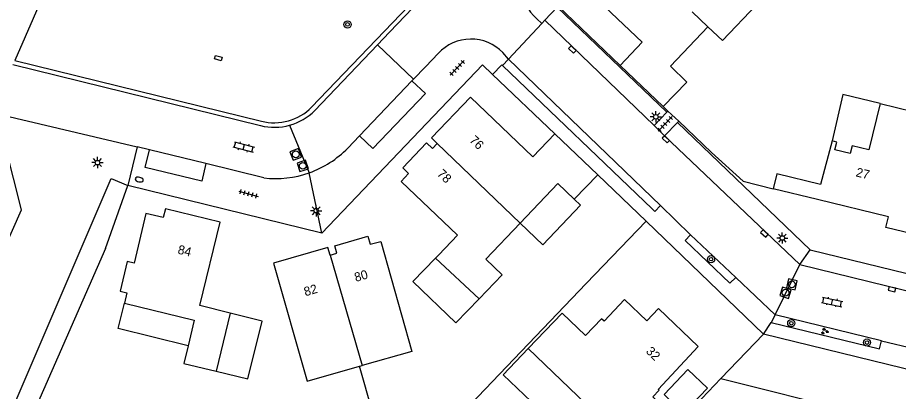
# Model space of a CAD drawing. Extents: x 125000 to 129004, y 397500 to 399008.
# Drawn here: x 126436.9 to 126534.4, y 398068.5 to 398109.9 of the extents above; entities that cross this region are included whole.
import ezdxf

# ---------------------------------------------------------------- set-up
doc = ezdxf.new("R2010")
doc.units = 0
for name, color, linetype in [('gg-afsc-hekwerk', 7, 'Continuous'), ('gg-afsc-muur', 7, 'Continuous'), ('gg-anno-huisnummerreeks BGT', 7, 'Continuous'), ('gg-bbg-bijgebouw', 7, 'Continuous'), ('gg-bbg-hoofdgebouw', 7, 'Continuous'), ('gg-bbg-luifel en loopbrug', 7, 'Continuous'), ('gg-bbg-tussenscheiding', 7, 'Continuous'), ('gg-knt-verharding', 7, 'Continuous'), ('gg-knt-verharding nz', 7, 'Continuous'), ('gt-grn-groengrens', 7, 'Continuous'), ('gt-grn-vlakafsluiter', 7, 'Continuous'), ('gt-grn-weggrens', 7, 'Continuous'), ('gt-symb-boom', 7, 'Continuous'), ('gt-symb-brandkraan', 7, 'Continuous'), ('gt-symb-groenvak', 7, 'Continuous'), ('gt-symb-klinker verharding', 7, 'Continuous'), ('gt-symb-kolk', 7, 'Continuous'), ('gt-symb-kolk center center', 7, 'Continuous'), ('gt-symb-lichtmast', 7, 'Continuous'), ('gt-symb-rioolschacht', 7, 'Continuous'), ('gt-symb-tegel verharding', 7, 'Continuous')]:
    doc.layers.add(name, color=color, linetype=linetype)

# ---------------------------------------------------------------- blocks, each defined once
blk = doc.blocks.new('gt0-KL1')
at = {"layer": 'gt-symb-klinker verharding'}
for p, q in [((-1.15, 0.3), (1.15, 0.3)), ((-1, -0.3), (-1, 0.3)), ((-0.5, 0.3), (-0.5, 0.45)), ((0, -0.3), (0, 0.3)), ((0.5, 0.3), (0.5, 0.45)), ((1, -0.3), (1, 0.3)), ((-1.15, -0.3), (1.15, -0.3)), ((-0.5, -0.45), (-0.5, -0.3)), ((0.5, -0.45), (0.5, -0.3))]:
    blk.add_line(p, q, dxfattribs=at)
blk = doc.blocks.new('gt0-BOOM')
at = {"layer": 'gt-symb-boom'}
for radius in [0.4, 0.2]:
    blk.add_circle((0, 0), radius, dxfattribs=at)
blk = doc.blocks.new('gt0-KOLK')
at = {"layer": 'gt-symb-kolk'}
blk.add_lwpolyline([(0, 0), (0.375, 0), (0.375, 0.4), (-0.375, 0.4), (-0.375, 0), (0, 0)], dxfattribs=at)
blk = doc.blocks.new('gt0-RS')
at = {"layer": 'gt-symb-rioolschacht'}
blk.add_lwpolyline([(-0.5, -0.5), (0.5, -0.5), (0.5, 0.5), (-0.5, 0.5)], close=True, dxfattribs=at)
blk.add_circle((0, 0), 0.375, dxfattribs=at)
blk = doc.blocks.new('gt0-LMAST')
at = {"layer": 'gt-symb-lichtmast'}
for p, q in [((-0.182, 0.173), (-0.447, 0.438)), ((-0.005, 0.246), (-0.005, 0.621)), ((0.172, 0.173), (0.437, 0.438)), ((-0.255, -0.004), (-0.63, -0.004)), ((-0.182, -0.181), (-0.447, -0.446)), ((-0.005, -0.254), (-0.005, -0.629)), ((0.437, -0.446), (0.172, -0.181)), ((0.245, -0.004), (0.62, -0.004))]:
    blk.add_line(p, q, dxfattribs=at)
blk.add_circle((-0.005, -0.004), 0.25, dxfattribs=at)
blk = doc.blocks.new('gt0-GRVAK')
at = {"layer": 'gt-symb-groenvak'}
for p, q in [((-0.11, 0.189), (-0.228, 0.24)), ((-0.182, 0.153), (0.088, 0.153)), ((-0.091, 0.211), (-0.156, 0.322)), ((-0.047, 0.214), (-0.047, 0.393)), ((-0.004, 0.211), (0.061, 0.322)), ((0.015, 0.189), (0.133, 0.24)), ((0.262, -0.052), (0.197, 0.059)), ((0.305, -0.049), (0.305, 0.13)), ((0.349, -0.052), (0.414, 0.059)), ((-0.245, -0.228), (-0.363, -0.177)), ((-0.318, -0.264), (-0.047, -0.264)), ((-0.226, -0.206), (-0.291, -0.095)), ((-0.183, -0.203), (-0.183, -0.024)), ((-0.139, -0.206), (-0.074, -0.095)), ((-0.12, -0.228), (-0.002, -0.177)), ((0.243, -0.074), (0.125, -0.023)), ((0.17, -0.11), (0.441, -0.11)), ((0.368, -0.074), (0.486, -0.023))]:
    blk.add_line(p, q, dxfattribs=at)
blk = doc.blocks.new('gt0-TEG1')
at = {"layer": 'gt-symb-tegel verharding'}
for p, q in [((-1.125, 0), (1.125, 0)), ((-0.9, -0.25), (-0.9, 0.25)), ((-0.45, -0.25), (-0.45, 0.25)), ((0, -0.25), (0, 0.25)), ((0.45, -0.25), (0.45, 0.25)), ((0.9, -0.25), (0.9, 0.25))]:
    blk.add_line(p, q, dxfattribs=at)
blk = doc.blocks.new('gt0-KOLKCC')
at = {"layer": 'gt-symb-kolk center center'}
blk.add_lwpolyline([(-0.375, 0.2), (0.375, 0.2), (0.375, -0.2), (-0.375, -0.2)], close=True, dxfattribs=at)
blk = doc.blocks.new('gt0-BR')
at = {"layer": 'gt-symb-brandkraan'}
for centre, radius, start, end in [((-0.244, 0), 0.206, 107.56694, 252.43307), ((0.599, -2.664), 3, 106.89205, 107.56694), ((0, -0.691), 0.938, 73.10799, 106.89205), ((-0.599, -2.664), 3, 72.43309, 73.10799), ((0.244, 0), 0.206, 287.56695, 72.43309), ((0.599, 2.664), 3, 252.43307, 253.10797), ((0, 0.691), 0.938, 253.10797, 286.89206), ((-0.599, 2.664), 3, 286.89206, 287.56695)]:
    blk.add_arc(centre, radius, start, end, dxfattribs=at)

msp = doc.modelspace()

# ---------------------------------------------------------------- linework, layer by layer
at = {"layer": 'gg-afsc-hekwerk'}
for p, q in [((126496.784, 398111.159), (126503.63, 398104.582)), ((126489.521, 398103.591), (126488.413, 398104.651)), ((126496.395, 398097.016), (126489.521, 398103.591)), ((126446.666, 398084.323), (126438.871, 398066.562)), ((126499.871, 398080.447), (126478.524, 398058.123)), ((126514.794, 398069.932), (126519.511, 398074.83)), ((126478.524, 398058.123), (126474.789, 398071.279)), ((126497.781, 398052.156), (126514.794, 398069.932)), ((126514.794, 398069.932), (126533.999, 398065.135))]:
    msp.add_line(p, q, dxfattribs=at)
msp.add_lwpolyline([(126513.746, 398094.96), (126517.244, 398091.754), (126520.576, 398090.914)], dxfattribs=at)
at = {"layer": 'gg-afsc-muur'}
for p, q in [((126508.397, 398100.052), (126508.937, 398099.538)), ((126508.937, 398099.538), (126510.123, 398098.409)), ((126510.123, 398098.409), (126513.746, 398094.96)), ((126501.154, 398092.459), (126506.508, 398087.336)), ((126506.508, 398087.336), (126499.871, 398080.447))]:
    msp.add_line(p, q, dxfattribs=at)
at = {"layer": 'gg-bbg-bijgebouw'}
for points in [[(126488.021, 398078.741), (126485.457, 398076.101), (126480.696, 398080.651), (126483.19, 398083.25)], [(126458.923, 398070.729), (126462.403, 398069.882), (126463.997, 398076.28), (126460.477, 398077.158)]]:
    msp.add_lwpolyline(points, dxfattribs=at)
at = {"layer": 'gg-bbg-hoofdgebouw'}
for p, q in [((126511.625, 398110.517), (126513.366, 398108.85)), ((126508.397, 398100.052), (126503.63, 398104.582)), ((126496.395, 398097.016), (126501.154, 398092.459)), ((126501.154, 398092.459), (126498.562, 398089.769)), ((126493.466, 398073.236), (126504.297, 398062.887)), ((126474.789, 398071.279), (126475.09, 398071.365))]:
    msp.add_line(p, q, dxfattribs=at)
for points in [[(126503.63, 398104.582), (126506.073, 398107.151), (126499.171, 398113.715), (126503.496, 398118.21), (126504.145, 398117.586)], [(126513.366, 398108.85), (126509.199, 398104.5), (126511.011, 398102.734), (126508.397, 398100.052)], [(126483.395, 398095.941), (126482.747, 398096.565), (126487.076, 398101.061), (126493.967, 398094.475), (126496.395, 398097.016)], [(126532.415, 398100.382), (126537.863, 398099.043), (126537.504, 398097.584), (126539.537, 398097.084), (126539.095, 398095.284), (126540.163, 398095.021), (126539.734, 398093.278), (126540.259, 398093.151), (126539.226, 398088.894), (126538.702, 398089.023), (126537.831, 398085.493), (126533.076, 398086.647), (126533.362, 398087.823), (126525.509, 398089.725), (126520.576, 398090.914)], [(126532.415, 398100.382), (126531.171, 398095.248), (126529.314, 398095.699), (126529.101, 398094.824), (126527.4, 398095.236), (126527.629, 398096.106), (126527.106, 398096.243)], [(126483.19, 398083.25), (126483.549, 398083.624), (126485.622, 398085.795), (126479.386, 398091.749), (126480.221, 398092.623), (126479.571, 398093.244), (126482.206, 398096.004), (126482.854, 398095.379), (126483.395, 398095.941)], [(126527.106, 398096.243), (126525.835, 398091.385), (126520.998, 398092.597), (126520.576, 398090.914)], [(126498.562, 398089.769), (126496.74, 398091.525), (126492.554, 398087.123)], [(126460.477, 398077.158), (126457.095, 398078.001), (126459.366, 398087.236), (126453.289, 398088.71), (126453.055, 398087.737), (126451.137, 398088.197), (126449.816, 398082.698), (126449.066, 398082.878), (126448.273, 398079.578)], [(126492.554, 398087.123), (126488.755, 398083.128), (126490.59, 398081.387), (126488.021, 398078.741)], [(126471.537, 398083.572), (126472.277, 398083.787), (126472.034, 398084.625), (126475.704, 398085.676), (126475.955, 398084.801), (126477.126, 398085.097), (126480.594, 398072.931), (126475.09, 398071.365)], [(126471.537, 398083.572), (126471.286, 398084.436), (126465.27, 398082.685), (126469.005, 398069.634), (126474.789, 398071.279)], [(126448.273, 398079.578), (126449.021, 398079.394), (126448.748, 398078.282)], [(126448.748, 398078.282), (126456.491, 398076.38), (126455.802, 398073.547)], [(126504.297, 398062.887), (126508.189, 398067.001), (126507.264, 398067.898), (126507.943, 398068.621), (126507.834, 398068.722), (126512.297, 398073.455), (126507.899, 398077.667), (126506.612, 398076.318), (126504.128, 398078.665), (126501.88, 398076.264), (126501.591, 398076.535), (126499.813, 398074.691), (126497.232, 398077.178), (126493.466, 398073.236)], [(126455.802, 398073.547), (126455.33, 398071.604), (126458.923, 398070.729)]]:
    msp.add_lwpolyline(points, dxfattribs=at)
at = {"layer": 'gg-bbg-luifel en loopbrug'}
for points in [[(126513.366, 398108.85), (126514.958, 398107.331), (126518.772, 398111.33)], [(126532.415, 398100.382), (126528.312, 398101.377), (126527.106, 398096.243)], [(126492.554, 398087.123), (126495.09, 398084.711), (126499.265, 398089.101), (126498.562, 398089.769)], [(126455.802, 398073.547), (126448.053, 398075.45), (126448.748, 398078.282)], [(126493.466, 398073.236), (126490.703, 398070.344), (126501.534, 398059.995), (126504.297, 398062.887)], [(126508.5, 398068.165), (126511.125, 398070.912), (126513.294, 398068.84), (126510.669, 398066.092), (126508.5, 398068.165)]]:
    msp.add_lwpolyline(points, dxfattribs=at)
at = {"layer": 'gg-bbg-tussenscheiding'}
for p, q in [((126483.395, 398095.941), (126492.554, 398087.123)), ((126471.537, 398083.572), (126475.09, 398071.365)), ((126483.19, 398083.25), (126488.021, 398078.741)), ((126460.477, 398077.158), (126458.923, 398070.729))]:
    msp.add_line(p, q, dxfattribs=at)
at = {"layer": 'gg-knt-verharding'}
for p, q in [((126469.484, 398099.95), (126514.644, 398147.159)), ((126496.658, 398111.027), (126495.284, 398109.579)), ((126496.658, 398111.027), (126508.801, 398099.396)), ((126494.399, 398109.76), (126494.952, 398109.229)), ((126495.284, 398109.579), (126494.952, 398109.229)), ((126469.836, 398099.595), (126476.792, 398106.863)), ((126476.792, 398106.863), (126480.771, 398103.061)), ((126491.278, 398105.289), (126490.659, 398106.021)), ((126436.413, 398104.673), (126463.813, 398097.925)), ((126436.616, 398105.138), (126463.932, 398098.411)), ((126488.413, 398104.651), (126470.603, 398086.032)), ((126491.278, 398105.289), (126490.628, 398104.591)), ((126490.628, 398104.591), (126507.176, 398088.693)), ((126508.123, 398089.063), (126491.278, 398105.289)), ((126480.771, 398103.061), (126480.587, 398102.868)), ((126508.937, 398099.538), (126508.801, 398099.396)), ((126434.608, 398099.252), (126450.149, 398095.568)), ((126508.801, 398099.396), (126507.411, 398097.941)), ((126508.558, 398096.807), (126507.411, 398097.941)), ((126508.558, 398096.807), (126509.978, 398098.261)), ((126509.978, 398098.261), (126510.123, 398098.409)), ((126509.978, 398098.261), (126524.686, 398084.177)), ((126474.796, 398096.776), (126473.481, 398095.434)), ((126450.149, 398095.568), (126449.125, 398091.28)), ((126451.517, 398095.254), (126450.149, 398095.568)), ((126464.196, 398092.126), (126457.785, 398093.711)), ((126470.603, 398086.032), (126449.125, 398091.28)), ((126507.486, 398088.397), (126508.123, 398089.063)), ((126507.176, 398088.693), (126507.486, 398088.397)), ((126519.511, 398074.83), (126506.508, 398087.336)), ((126511.443, 398085.834), (126510.837, 398085.199)), ((126516.46, 398081.11), (126511.443, 398085.834)), ((126520.809, 398076.965), (126520.357, 398076.126)), ((126532.581, 398074.102), (126520.809, 398076.965)), ((126635.371, 398046.533), (126519.511, 398074.83))]:
    msp.add_line(p, q, dxfattribs=at)
for points in [[(126462.539, 398165.307), (126447.902, 398131.028), (126436.616, 398105.138)], [(126492.615, 398123.414), (126478.097, 398108.271), (126476.792, 398106.863)], [(126483.515, 398105.925), (126482.101, 398104.427), (126480.771, 398103.061)], [(126489.521, 398103.591), (126490.548, 398104.668), (126490.628, 398104.591)], [(126480.587, 398102.868), (126482.086, 398101.473), (126476.241, 398095.383), (126474.796, 398096.776)], [(126415.054, 398038.306), (126437.35, 398088.597), (126434.608, 398099.252)], [(126457.785, 398093.711), (126457.313, 398091.754), (126451.036, 398093.302), (126451.517, 398095.254)], [(126510.837, 398085.199), (126515.797, 398080.465), (126516.46, 398081.11)], [(126524.686, 398084.177), (126564.179, 398074.553), (126700.084, 398041.314)], [(126520.357, 398076.126), (126532.359, 398073.198), (126532.581, 398074.102)]]:
    msp.add_lwpolyline(points, dxfattribs=at)
for centre, radius, start, end in [((126497.741, 398113.537), 5.044, 141.06379, 228.49762), ((126487.133, 398102.555), 4.944, 44.50495, 137.03482), ((126465.338, 398104.126), 5.885, 285.48382, 314.79358), ((126465.336, 398104.129), 6.388, 285.5021, 314.78858), ((126465.336, 398104.116), 6.376, 256.1768, 285.52598), ((126465.337, 398104.107), 5.867, 256.14727, 285.54626), ((126465.464, 398103.247), 11.194, 289.61682, 315.74069), ((126465.468, 398103.243), 11.189, 263.4724, 289.60321)]:
    msp.add_arc(centre, radius, start, end, dxfattribs=at)
at = {"layer": 'gg-knt-verharding nz'}
for p, q in [((126507.411, 398097.941), (126495.284, 398109.579)), ((126480.587, 398102.868), (126474.796, 398096.776)), ((126508.558, 398096.807), (126523.522, 398082.535)), ((126457.785, 398093.711), (126451.517, 398095.254)), ((126511.443, 398085.834), (126508.123, 398089.063)), ((126516.46, 398081.11), (126520.809, 398076.965)), ((126532.581, 398074.102), (126536.317, 398073.205))]:
    msp.add_line(p, q, dxfattribs=at)
msp.add_lwpolyline([(126523.522, 398082.535), (126548.516, 398076.407), (126563.42, 398072.794), (126593.276, 398065.458), (126608.05, 398061.728), (126621.851, 398058.476), (126699.651, 398039.478)], dxfattribs=at)
at = {"layer": 'gt-grn-groengrens'}
for p, q in [((126425.544, 398041.334), (126447.287, 398092.068)), ((126447.287, 398092.068), (126449.125, 398091.28))]:
    msp.add_line(p, q, dxfattribs=at)
at = {"layer": 'gt-grn-vlakafsluiter'}
msp.add_line((126446.666, 398084.323), (126449.125, 398091.28), dxfattribs=at)
at = {"layer": 'gt-grn-weggrens'}
for p, q in [((126494.952, 398109.229), (126491.278, 398105.289)), ((126467.043, 398097.973), (126469.222, 398092.702)), ((126470.603, 398086.032), (126469.222, 398092.702)), ((126523.522, 398082.535), (126524.686, 398084.177)), ((126520.809, 398076.965), (126523.522, 398082.535)), ((126519.511, 398074.83), (126520.357, 398076.126))]:
    msp.add_line(p, q, dxfattribs=at)

# ---------------------------------------------------------------- block references
at = {"layer": 'gt-symb-boom'}
for p in [(126473.459, 398109.119), (126513.702, 398083.14), (126522.593, 398076.048), (126530.973, 398073.906)]:
    msp.add_blockref('gt0-BOOM', p, dxfattribs=at)
at = {"layer": 'gt-symb-brandkraan', "rotation": 168.86988891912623}
msp.add_blockref('gt0-BR', (126450.395, 398091.95), dxfattribs=at)
at = {"layer": 'gt-symb-groenvak'}
msp.add_blockref('gt0-GRVAK', (126526.273, 398075.156), dxfattribs=at)
at = {"layer": 'gt-symb-klinker verharding'}
for p, rotation in [((126461.963, 398095.555), -14.772723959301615), ((126527.118, 398078.404), -12.062746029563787)]:
    msp.add_blockref('gt0-KL1', p, dxfattribs=dict(at, rotation=rotation))
at = {"layer": 'gt-symb-kolk'}
for p, rotation in [((126498.486, 398106.504), 136.18707082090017), ((126508.844, 398096.547), 136.19265746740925), ((126519.743, 398086.121), 138.00259135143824), ((126533.792, 398080.003), 166.1555572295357)]:
    msp.add_blockref('gt0-KOLK', p, dxfattribs=dict(at, rotation=rotation))
at = {"layer": 'gt-symb-kolk center center', "rotation": 165.04643524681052}
msp.add_blockref('gt0-KOLKCC', (126459.158, 398105.393), dxfattribs=at)
at = {"layer": 'gt-symb-lichtmast'}
for p in [(126507.593, 398098.899), (126445.78, 398093.829), (126469.996, 398088.508), (126521.603, 398085.483)]:
    msp.add_blockref('gt0-LMAST', p, dxfattribs=at)
at = {"layer": 'gt-symb-rioolschacht'}
for p, rotation in [((126467.725, 398094.738), -159.62510008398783), ((126468.497, 398093.467), -161.2751319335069), ((126521.96, 398079.425), 162.5434418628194), ((126522.652, 398080.353), 167.40904938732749)]:
    msp.add_blockref('gt0-RS', p, dxfattribs=dict(at, rotation=rotation))
at = {"layer": 'gt-symb-tegel verharding'}
for p, rotation in [((126485.599, 398104.303), 46.2154282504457), ((126508.638, 398098.109), 46.418925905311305), ((126462.492, 398090.38), -15.425970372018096)]:
    msp.add_blockref('gt0-TEG1', p, dxfattribs=dict(at, rotation=rotation))

# ---------------------------------------------------------------- texts
at = {"layer": 'gg-anno-huisnummerreeks BGT'}
for s, rotation, p in [('76', 316.1, (126486.886, 398096.217)), ('78', 316.3, (126483.307, 398092.49)), (' 27', 346.4, (126529.315, 398092.404)), ('84', 346.4, (126454.589, 398083.764)), ('80', 16, (126474.372, 398080.613)), ('82', 16.2, (126468.79, 398079.023)), ('32', 316.2, (126506.424, 398072.849))]:
    msp.add_text(s, height=1, rotation=rotation, dxfattribs=at).set_placement(p)

doc.saveas('drawing.dxf')
